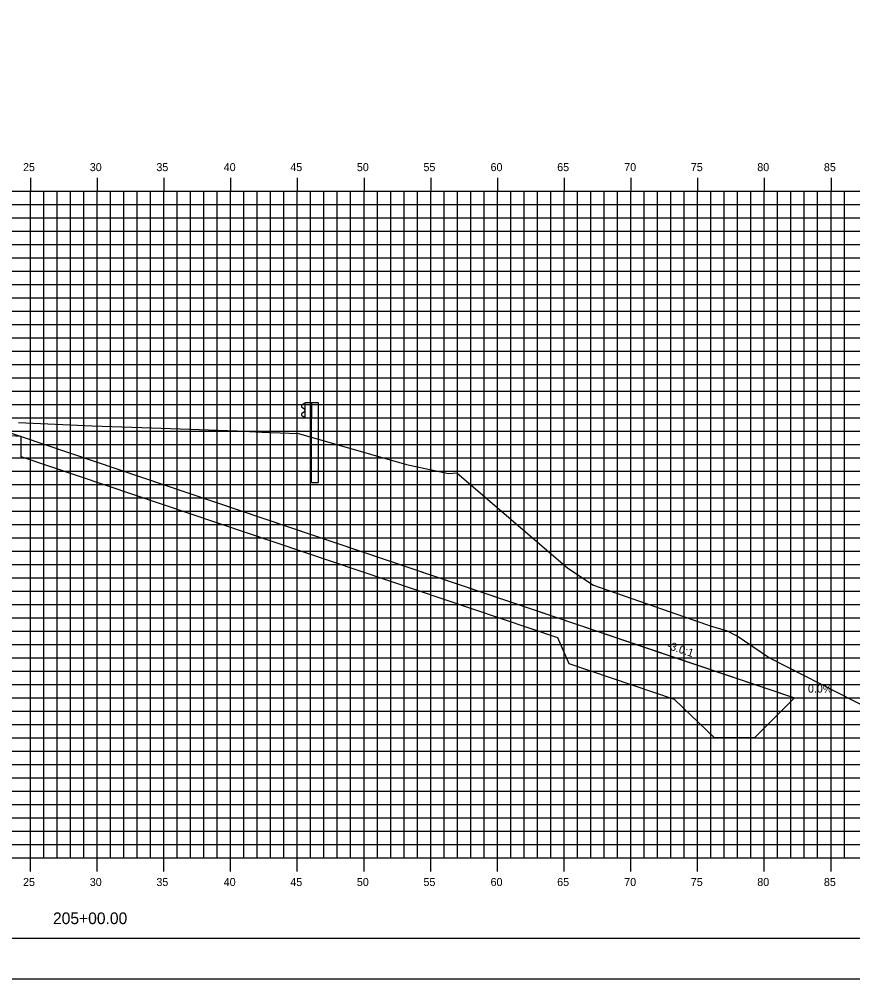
# Model space of a CAD drawing. Extents: x 850598 to 870284, y 366541 to 366651.
# Drawn here: x 867528.6 to 867591, y 366541.2 to 366613.1 of the extents above; entities that cross this region are included whole.
import ezdxf

# ---------------------------------------------------------------- set-up
doc = ezdxf.new("R2010")
doc.units = 0
for name, color, linetype in [('ANNOTATION', 7, 'Continuous'), ('BORDER', 7, 'Continuous'), ('D_Drainage_RipRap', 7, 'Continuous'), ('D_Roadway_Centerline', 7, 'Continuous'), ('D_Roadway_SlopeLines', 7, 'Continuous'), ('D_Roadway_SubGrade', 7, 'Continuous'), ('H_V ANNOTATION', 7, 'Continuous'), ('MAJOR', 7, 'Continuous'), ('MINOR', 7, 'Continuous'), ('PLOT BOUNDARY', 7, 'Continuous'), ('S_Guardrail_Beam', 7, 'Continuous'), ('S_Roadway_Centerline', 7, 'Continuous')]:
    doc.layers.add(name, color=color, linetype=linetype)

msp = doc.modelspace()

# ---------------------------------------------------------------- linework, layer by layer
at = {"layer": 'BORDER'}
msp.add_line((867459.395, 366544.225), (867619.395, 366544.225), dxfattribs=at)
at = {"layer": 'D_Drainage_RipRap'}
msp.add_lwpolyline([(867568.912, 366568.225), (867576.798, 366565.559), (867586.66, 366562.225), (867583.66, 366559.225), (867580.66, 366559.225), (867577.66, 366562.109), (867569.774, 366564.775), (867568.912, 366566.725), (867528.711, 366580.316), (867528.711, 366581.816)], close=True, dxfattribs=at)
at = {"layer": 'D_Roadway_Centerline'}
msp.add_lwpolyline([(867476.19, 366588.769), (867483.349, 366586.383), (867486.394, 366583.725), (867486.849, 366586.173), (867486.94, 366586.175), (867487.018, 366586.128), (867487.388, 366585.741), (867487.394, 366585.575), (867493.394, 366585.935), (867504.394, 366585.275), (867515.394, 366584.615), (867519.394, 366584.375), (867521.394, 366584.255), (867528.711, 366581.816), (867568.912, 366568.225), (867576.798, 366565.559), (867586.66, 366562.225), (867590.66, 366562.225)], dxfattribs=at)
at = {"layer": 'D_Roadway_SlopeLines'}
msp.add_lwpolyline([(867528.711, 366581.816), (867586.66, 366562.225), (867586.66, 366562.225)], dxfattribs=at)
at = {"layer": 'D_Roadway_SubGrade'}
msp.add_lwpolyline([(867515.394, 366584.115), (867516.394, 366584.055), (867516.394, 366584.305), (867521.394, 366584.005), (867521.394, 366584.255), (867528.711, 366581.816), (867515.394, 366582.615)], close=True, dxfattribs=at)
at = {"layer": 'MAJOR'}
for p, q in [((867529.394, 366601.227), (867529.394, 366600.225)), ((867529.394, 366601.227), (867529.394, 366600.225)), ((867534.394, 366601.227), (867534.394, 366600.225)), ((867534.394, 366601.227), (867534.394, 366600.225)), ((867539.394, 366601.227), (867539.394, 366600.225)), ((867539.394, 366601.227), (867539.394, 366600.225)), ((867544.394, 366601.227), (867544.394, 366600.225)), ((867544.394, 366601.227), (867544.394, 366600.225)), ((867549.394, 366601.227), (867549.394, 366600.225)), ((867549.394, 366601.227), (867549.394, 366600.225)), ((867554.394, 366601.227), (867554.394, 366600.225)), ((867554.394, 366601.227), (867554.394, 366600.225)), ((867559.394, 366601.227), (867559.394, 366600.225)), ((867559.394, 366601.227), (867559.394, 366600.225)), ((867564.394, 366601.227), (867564.394, 366600.225)), ((867564.394, 366601.227), (867564.394, 366600.225)), ((867569.394, 366601.227), (867569.394, 366600.225)), ((867569.394, 366601.227), (867569.394, 366600.225)), ((867574.394, 366601.227), (867574.394, 366600.225)), ((867574.394, 366601.227), (867574.394, 366600.225)), ((867579.394, 366601.227), (867579.394, 366600.225)), ((867579.394, 366601.227), (867579.394, 366600.225)), ((867584.394, 366601.227), (867584.394, 366600.225)), ((867584.394, 366601.227), (867584.394, 366600.225)), ((867589.394, 366601.227), (867589.394, 366600.225)), ((867589.394, 366601.227), (867589.394, 366600.225)), ((867464.394, 366600.225), (867604.394, 366600.225)), ((867464.394, 366600.225), (867604.394, 366600.225)), ((867464.394, 366600.225), (867604.394, 366600.225)), ((867464.394, 366600.225), (867604.394, 366600.225)), ((867529.394, 366550.225), (867529.394, 366600.225)), ((867529.394, 366550.225), (867529.394, 366600.225)), ((867534.394, 366550.225), (867534.394, 366600.225)), ((867534.394, 366550.225), (867534.394, 366600.225)), ((867539.394, 366550.225), (867539.394, 366600.225)), ((867539.394, 366550.225), (867539.394, 366600.225)), ((867544.394, 366550.225), (867544.394, 366600.225)), ((867544.394, 366550.225), (867544.394, 366600.225)), ((867549.394, 366550.225), (867549.394, 366600.225)), ((867549.394, 366550.225), (867549.394, 366600.225)), ((867554.394, 366550.225), (867554.394, 366600.225)), ((867554.394, 366550.225), (867554.394, 366600.225)), ((867559.394, 366550.225), (867559.394, 366600.225)), ((867559.394, 366550.225), (867559.394, 366600.225)), ((867564.394, 366550.225), (867564.394, 366600.225)), ((867564.394, 366550.225), (867564.394, 366600.225)), ((867569.394, 366550.225), (867569.394, 366600.225)), ((867569.394, 366550.225), (867569.394, 366600.225)), ((867574.394, 366550.225), (867574.394, 366600.225)), ((867574.394, 366550.225), (867574.394, 366600.225)), ((867579.394, 366550.225), (867579.394, 366600.225)), ((867579.394, 366550.225), (867579.394, 366600.225)), ((867584.394, 366550.225), (867584.394, 366600.225)), ((867584.394, 366550.225), (867584.394, 366600.225)), ((867589.394, 366550.225), (867589.394, 366600.225)), ((867589.394, 366550.225), (867589.394, 366600.225)), ((867464.394, 366595.225), (867604.394, 366595.225)), ((867464.394, 366595.225), (867604.394, 366595.225)), ((867464.394, 366590.225), (867604.394, 366590.225)), ((867464.394, 366590.225), (867604.394, 366590.225)), ((867464.394, 366585.225), (867604.394, 366585.225)), ((867464.394, 366585.225), (867604.394, 366585.225)), ((867464.394, 366580.225), (867604.394, 366580.225)), ((867464.394, 366580.225), (867604.394, 366580.225)), ((867464.394, 366575.225), (867604.394, 366575.225)), ((867464.394, 366575.225), (867604.394, 366575.225)), ((867464.394, 366570.225), (867604.394, 366570.225)), ((867464.394, 366570.225), (867604.394, 366570.225)), ((867464.394, 366565.225), (867604.394, 366565.225)), ((867464.394, 366565.225), (867604.394, 366565.225)), ((867464.394, 366560.225), (867604.394, 366560.225)), ((867464.394, 366560.225), (867604.394, 366560.225)), ((867464.394, 366555.225), (867604.394, 366555.225)), ((867464.394, 366555.225), (867604.394, 366555.225)), ((867464.394, 366550.225), (867604.394, 366550.225)), ((867464.394, 366550.225), (867604.394, 366550.225)), ((867464.394, 366550.225), (867604.394, 366550.225)), ((867464.394, 366550.225), (867604.394, 366550.225)), ((867529.394, 366549.223), (867529.394, 366550.225)), ((867529.394, 366549.223), (867529.394, 366550.225)), ((867534.394, 366549.223), (867534.394, 366550.225)), ((867534.394, 366549.223), (867534.394, 366550.225)), ((867539.394, 366549.223), (867539.394, 366550.225)), ((867539.394, 366549.223), (867539.394, 366550.225)), ((867544.394, 366549.223), (867544.394, 366550.225)), ((867544.394, 366549.223), (867544.394, 366550.225)), ((867549.394, 366549.223), (867549.394, 366550.225)), ((867549.394, 366549.223), (867549.394, 366550.225)), ((867554.394, 366549.223), (867554.394, 366550.225)), ((867554.394, 366549.223), (867554.394, 366550.225)), ((867559.394, 366549.223), (867559.394, 366550.225)), ((867559.394, 366549.223), (867559.394, 366550.225)), ((867564.394, 366549.223), (867564.394, 366550.225)), ((867564.394, 366549.223), (867564.394, 366550.225)), ((867569.394, 366549.223), (867569.394, 366550.225)), ((867569.394, 366549.223), (867569.394, 366550.225)), ((867574.394, 366549.223), (867574.394, 366550.225)), ((867574.394, 366549.223), (867574.394, 366550.225)), ((867579.394, 366549.223), (867579.394, 366550.225)), ((867579.394, 366549.223), (867579.394, 366550.225)), ((867584.394, 366549.223), (867584.394, 366550.225)), ((867584.394, 366549.223), (867584.394, 366550.225)), ((867589.394, 366549.223), (867589.394, 366550.225)), ((867589.394, 366549.223), (867589.394, 366550.225))]:
    msp.add_line(p, q, dxfattribs=at)
at = {"layer": 'MINOR'}
for p, q in [((867530.394, 366550.225), (867530.394, 366600.225)), ((867530.394, 366550.225), (867530.394, 366600.225)), ((867531.394, 366550.225), (867531.394, 366600.225)), ((867531.394, 366550.225), (867531.394, 366600.225)), ((867532.394, 366550.225), (867532.394, 366600.225)), ((867532.394, 366550.225), (867532.394, 366600.225)), ((867533.394, 366550.225), (867533.394, 366600.225)), ((867533.394, 366550.225), (867533.394, 366600.225)), ((867535.394, 366550.225), (867535.394, 366600.225)), ((867535.394, 366550.225), (867535.394, 366600.225)), ((867536.394, 366550.225), (867536.394, 366600.225)), ((867536.394, 366550.225), (867536.394, 366600.225)), ((867537.394, 366550.225), (867537.394, 366600.225)), ((867537.394, 366550.225), (867537.394, 366600.225)), ((867538.394, 366550.225), (867538.394, 366600.225)), ((867538.394, 366550.225), (867538.394, 366600.225)), ((867540.394, 366550.225), (867540.394, 366600.225)), ((867540.394, 366550.225), (867540.394, 366600.225)), ((867541.394, 366550.225), (867541.394, 366600.225)), ((867541.394, 366550.225), (867541.394, 366600.225)), ((867542.394, 366550.225), (867542.394, 366600.225)), ((867542.394, 366550.225), (867542.394, 366600.225)), ((867543.394, 366550.225), (867543.394, 366600.225)), ((867543.394, 366550.225), (867543.394, 366600.225)), ((867545.394, 366550.225), (867545.394, 366600.225)), ((867545.394, 366550.225), (867545.394, 366600.225)), ((867546.394, 366550.225), (867546.394, 366600.225)), ((867546.394, 366550.225), (867546.394, 366600.225)), ((867547.394, 366550.225), (867547.394, 366600.225)), ((867547.394, 366550.225), (867547.394, 366600.225)), ((867548.394, 366550.225), (867548.394, 366600.225)), ((867548.394, 366550.225), (867548.394, 366600.225)), ((867550.394, 366550.225), (867550.394, 366600.225)), ((867550.394, 366550.225), (867550.394, 366600.225)), ((867551.394, 366550.225), (867551.394, 366600.225)), ((867551.394, 366550.225), (867551.394, 366600.225)), ((867552.394, 366550.225), (867552.394, 366600.225)), ((867552.394, 366550.225), (867552.394, 366600.225)), ((867553.394, 366550.225), (867553.394, 366600.225)), ((867553.394, 366550.225), (867553.394, 366600.225)), ((867555.394, 366550.225), (867555.394, 366600.225)), ((867555.394, 366550.225), (867555.394, 366600.225)), ((867556.394, 366550.225), (867556.394, 366600.225)), ((867556.394, 366550.225), (867556.394, 366600.225)), ((867557.394, 366550.225), (867557.394, 366600.225)), ((867557.394, 366550.225), (867557.394, 366600.225)), ((867558.394, 366550.225), (867558.394, 366600.225)), ((867558.394, 366550.225), (867558.394, 366600.225)), ((867560.394, 366550.225), (867560.394, 366600.225)), ((867560.394, 366550.225), (867560.394, 366600.225)), ((867561.394, 366550.225), (867561.394, 366600.225)), ((867561.394, 366550.225), (867561.394, 366600.225)), ((867562.394, 366550.225), (867562.394, 366600.225)), ((867562.394, 366550.225), (867562.394, 366600.225)), ((867563.394, 366550.225), (867563.394, 366600.225)), ((867563.394, 366550.225), (867563.394, 366600.225)), ((867565.394, 366550.225), (867565.394, 366600.225)), ((867565.394, 366550.225), (867565.394, 366600.225)), ((867566.394, 366550.225), (867566.394, 366600.225)), ((867566.394, 366550.225), (867566.394, 366600.225)), ((867567.394, 366550.225), (867567.394, 366600.225)), ((867567.394, 366550.225), (867567.394, 366600.225)), ((867568.394, 366550.225), (867568.394, 366600.225)), ((867568.394, 366550.225), (867568.394, 366600.225)), ((867570.394, 366550.225), (867570.394, 366600.225)), ((867570.394, 366550.225), (867570.394, 366600.225)), ((867571.394, 366550.225), (867571.394, 366600.225)), ((867571.394, 366550.225), (867571.394, 366600.225)), ((867572.394, 366550.225), (867572.394, 366600.225)), ((867572.394, 366550.225), (867572.394, 366600.225)), ((867573.394, 366550.225), (867573.394, 366600.225)), ((867573.394, 366550.225), (867573.394, 366600.225)), ((867575.394, 366550.225), (867575.394, 366600.225)), ((867575.394, 366550.225), (867575.394, 366600.225)), ((867576.394, 366550.225), (867576.394, 366600.225)), ((867576.394, 366550.225), (867576.394, 366600.225)), ((867577.394, 366550.225), (867577.394, 366600.225)), ((867577.394, 366550.225), (867577.394, 366600.225)), ((867578.394, 366550.225), (867578.394, 366600.225)), ((867578.394, 366550.225), (867578.394, 366600.225)), ((867580.394, 366550.225), (867580.394, 366600.225)), ((867580.394, 366550.225), (867580.394, 366600.225)), ((867581.394, 366550.225), (867581.394, 366600.225)), ((867581.394, 366550.225), (867581.394, 366600.225)), ((867582.394, 366550.225), (867582.394, 366600.225)), ((867582.394, 366550.225), (867582.394, 366600.225)), ((867583.394, 366550.225), (867583.394, 366600.225)), ((867583.394, 366550.225), (867583.394, 366600.225)), ((867585.394, 366550.225), (867585.394, 366600.225)), ((867585.394, 366550.225), (867585.394, 366600.225)), ((867586.394, 366550.225), (867586.394, 366600.225)), ((867586.394, 366550.225), (867586.394, 366600.225)), ((867587.394, 366550.225), (867587.394, 366600.225)), ((867587.394, 366550.225), (867587.394, 366600.225)), ((867588.394, 366550.225), (867588.394, 366600.225)), ((867588.394, 366550.225), (867588.394, 366600.225)), ((867590.394, 366550.225), (867590.394, 366600.225)), ((867590.394, 366550.225), (867590.394, 366600.225)), ((867464.394, 366599.225), (867604.394, 366599.225)), ((867464.394, 366599.225), (867604.394, 366599.225)), ((867464.394, 366598.225), (867604.394, 366598.225)), ((867464.394, 366598.225), (867604.394, 366598.225)), ((867464.394, 366597.225), (867604.394, 366597.225)), ((867464.394, 366597.225), (867604.394, 366597.225)), ((867464.394, 366596.225), (867604.394, 366596.225)), ((867464.394, 366596.225), (867604.394, 366596.225)), ((867464.394, 366594.225), (867604.394, 366594.225)), ((867464.394, 366594.225), (867604.394, 366594.225)), ((867464.394, 366593.225), (867604.394, 366593.225)), ((867464.394, 366593.225), (867604.394, 366593.225)), ((867464.394, 366592.225), (867604.394, 366592.225)), ((867464.394, 366592.225), (867604.394, 366592.225)), ((867464.394, 366591.225), (867604.394, 366591.225)), ((867464.394, 366591.225), (867604.394, 366591.225)), ((867464.394, 366589.225), (867604.394, 366589.225)), ((867464.394, 366589.225), (867604.394, 366589.225)), ((867464.394, 366588.225), (867604.394, 366588.225)), ((867464.394, 366588.225), (867604.394, 366588.225)), ((867464.394, 366587.225), (867604.394, 366587.225)), ((867464.394, 366587.225), (867604.394, 366587.225)), ((867464.394, 366586.225), (867604.394, 366586.225)), ((867464.394, 366586.225), (867604.394, 366586.225)), ((867464.394, 366584.225), (867604.394, 366584.225)), ((867464.394, 366584.225), (867604.394, 366584.225)), ((867464.394, 366583.225), (867604.394, 366583.225)), ((867464.394, 366583.225), (867604.394, 366583.225)), ((867464.394, 366582.225), (867604.394, 366582.225)), ((867464.394, 366582.225), (867604.394, 366582.225)), ((867464.394, 366581.225), (867604.394, 366581.225)), ((867464.394, 366581.225), (867604.394, 366581.225)), ((867464.394, 366579.225), (867604.394, 366579.225)), ((867464.394, 366579.225), (867604.394, 366579.225)), ((867464.394, 366578.225), (867604.394, 366578.225)), ((867464.394, 366578.225), (867604.394, 366578.225)), ((867464.394, 366577.225), (867604.394, 366577.225)), ((867464.394, 366577.225), (867604.394, 366577.225)), ((867464.394, 366576.225), (867604.394, 366576.225)), ((867464.394, 366576.225), (867604.394, 366576.225)), ((867464.394, 366574.225), (867604.394, 366574.225)), ((867464.394, 366574.225), (867604.394, 366574.225)), ((867464.394, 366573.225), (867604.394, 366573.225)), ((867464.394, 366573.225), (867604.394, 366573.225)), ((867464.394, 366572.225), (867604.394, 366572.225)), ((867464.394, 366572.225), (867604.394, 366572.225)), ((867464.394, 366571.225), (867604.394, 366571.225)), ((867464.394, 366571.225), (867604.394, 366571.225)), ((867464.394, 366569.225), (867604.394, 366569.225)), ((867464.394, 366569.225), (867604.394, 366569.225)), ((867464.394, 366568.225), (867604.394, 366568.225)), ((867464.394, 366568.225), (867604.394, 366568.225)), ((867464.394, 366567.225), (867604.394, 366567.225)), ((867464.394, 366567.225), (867604.394, 366567.225)), ((867464.394, 366566.225), (867604.394, 366566.225)), ((867464.394, 366566.225), (867604.394, 366566.225)), ((867464.394, 366564.225), (867604.394, 366564.225)), ((867464.394, 366564.225), (867604.394, 366564.225)), ((867464.394, 366563.225), (867604.394, 366563.225)), ((867464.394, 366563.225), (867604.394, 366563.225)), ((867464.394, 366562.225), (867604.394, 366562.225)), ((867464.394, 366562.225), (867604.394, 366562.225)), ((867464.394, 366561.225), (867604.394, 366561.225)), ((867464.394, 366561.225), (867604.394, 366561.225)), ((867464.394, 366559.225), (867604.394, 366559.225)), ((867464.394, 366559.225), (867604.394, 366559.225)), ((867464.394, 366558.225), (867604.394, 366558.225)), ((867464.394, 366558.225), (867604.394, 366558.225)), ((867464.394, 366557.225), (867604.394, 366557.225)), ((867464.394, 366557.225), (867604.394, 366557.225)), ((867464.394, 366556.225), (867604.394, 366556.225)), ((867464.394, 366556.225), (867604.394, 366556.225)), ((867464.394, 366554.225), (867604.394, 366554.225)), ((867464.394, 366554.225), (867604.394, 366554.225)), ((867464.394, 366553.225), (867604.394, 366553.225)), ((867464.394, 366553.225), (867604.394, 366553.225)), ((867464.394, 366552.225), (867604.394, 366552.225)), ((867464.394, 366552.225), (867604.394, 366552.225)), ((867464.394, 366551.225), (867604.394, 366551.225)), ((867464.394, 366551.225), (867604.394, 366551.225))]:
    msp.add_line(p, q, dxfattribs=at)
at = {"layer": 'PLOT BOUNDARY'}
msp.add_lwpolyline([(867451.301, 366541.166), (867621.301, 366541.166), (867621.301, 366651.166), (867451.301, 366651.166)], close=True, dxfattribs=at)
at = {"layer": 'S_Guardrail_Beam'}
for p, q in [((867549.88, 366584.278), (867549.737, 366584.178)), ((867549.737, 366584.035), (867549.932, 366583.899)), ((867549.979, 366584.299), (867549.897, 366584.285)), ((867549.979, 366584.372), (867550.469, 366584.372)), ((867549.979, 366583.205), (867549.979, 366584.372)), ((867550.469, 366584.372), (867550.96, 366584.372)), ((867550.469, 366584.372), (867550.469, 366583.205)), ((867550.96, 366584.372), (867550.96, 366578.372)), ((867549.932, 366583.679), (867549.737, 366583.543)), ((867549.737, 366583.4), (867549.88, 366583.3)), ((867549.966, 366583.834), (867549.966, 366583.743)), ((867549.897, 366583.293), (867549.979, 366583.278)), ((867550.469, 366583.205), (867549.979, 366583.205)), ((867550.469, 366578.372), (867550.469, 366583.205)), ((867550.469, 366578.372), (867550.96, 366578.372))]:
    msp.add_line(p, q, dxfattribs=at)
for centre, major_axis, start_param, end_param in [((867549.787, 366584.106), (-0.0877, 0), 5.323254, 7.243116), ((867549.904, 366584.244), (-0.0417, 0), 4.886922, 5.323254), ((867549.787, 366583.471), (-0.0877, 0), 5.323254, 7.243116), ((867549.887, 366583.834), (0.0789, 0), 0, 0.959931), ((867549.887, 366583.743), (0.0789, 0), 5.323254, 6.283185), ((867549.904, 366583.334), (-0.0417, 0), 0.959931, 1.396263)]:
    msp.add_ellipse(centre, major_axis=major_axis, ratio=0.995501, start_param=start_param, end_param=end_param, dxfattribs=at)
at = {"layer": 'S_Roadway_Centerline'}
msp.add_lwpolyline([(867528.494, 366582.88), (867534.029, 366582.623), (867538.469, 366582.471), (867544.89, 366582.242), (867546.73, 366582.158), (867549.488, 366582.042), (867557.59, 366579.726), (867560.724, 366579.045), (867561.339, 366579.116), (867569.675, 366571.957), (867571.605, 366570.68), (867580.057, 366567.741), (867580.331, 366567.633), (867581.62, 366567.248), (867582.244, 366566.935), (867582.28, 366566.934), (867584.774, 366565.227), (867597.53, 366558.722), (867604.394, 366558.164)], dxfattribs=at)

# ---------------------------------------------------------------- texts
at = {"layer": 'ANNOTATION'}
msp.add_text('-3.0:1', height=0.6, rotation=341.32152, dxfattribs=at).set_placement((867577.045, 366565.931))
msp.add_text('0.0%', height=0.6, dxfattribs=at).set_placement((867587.665, 366562.625))
at = {"layer": 'H_V ANNOTATION'}
for s, height, p in [('25', 0.6, (867528.84, 366601.725)), ('30', 0.6, (867533.843, 366601.725)), ('35', 0.6, (867538.835, 366601.725)), ('40', 0.6, (867543.881, 366601.725)), ('45', 0.6, (867548.873, 366601.725)), ('50', 0.6, (867553.859, 366601.725)), ('55', 0.6, (867558.851, 366601.725)), ('60', 0.6, (867563.881, 366601.725)), ('65', 0.6, (867568.873, 366601.725)), ('70', 0.6, (867573.897, 366601.725)), ('75', 0.6, (867578.888, 366601.725)), ('80', 0.6, (867583.87, 366601.725)), ('85', 0.6, (867588.862, 366601.725)), ('25', 0.6, (867528.84, 366548.125)), ('30', 0.6, (867533.843, 366548.125)), ('35', 0.6, (867538.835, 366548.125)), ('40', 0.6, (867543.881, 366548.125)), ('45', 0.6, (867548.873, 366548.125)), ('50', 0.6, (867553.859, 366548.125)), ('55', 0.6, (867558.851, 366548.125)), ('60', 0.6, (867563.881, 366548.125)), ('65', 0.6, (867568.873, 366548.125)), ('70', 0.6, (867573.897, 366548.125)), ('75', 0.6, (867578.888, 366548.125)), ('80', 0.6, (867583.87, 366548.125)), ('85', 0.6, (867588.862, 366548.125)), ('205+00.00', 0.875, (867531.086, 366545.268))]:
    msp.add_text(s, height=height, dxfattribs=at).set_placement(p)
at = {"layer": 'S_Roadway_Centerline'}
for s, p in [('C', (867534.024, 366582.623)), ('L', (867534.029, 366582.616))]:
    msp.add_text(s, height=0.0146, dxfattribs=at).set_placement(p)

doc.saveas('drawing.dxf')
